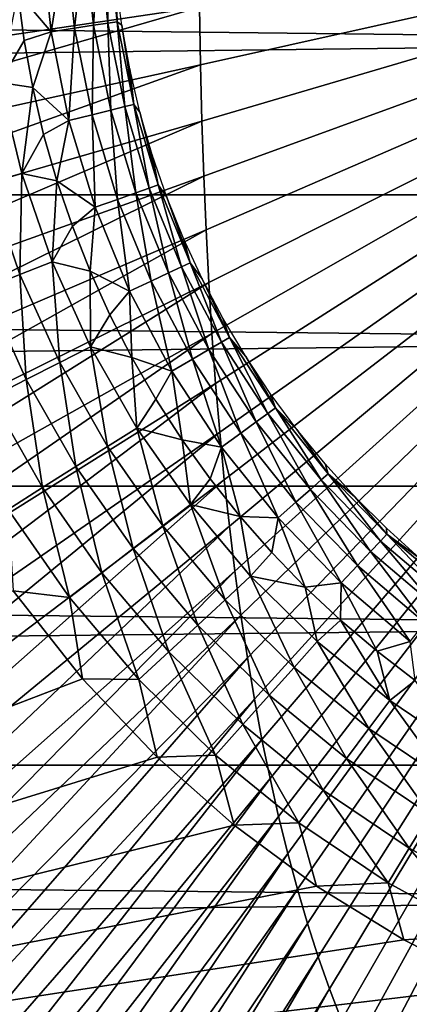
# Model space of a CAD drawing. Header units: millimetres. Extents: x -300 to 300, y -500 to 500.
# Tile 446 of 656: x -12 to -7, y -14 to -2. Entities that reach past the tile are written whole.
import ezdxf

# ---------------------------------------------------------------- set-up
doc = ezdxf.new("R2010")
doc.units = ezdxf.units.MM
doc.header["$LTSCALE"] = 81.481481
for name, color, linetype in [('20', 7, 'CONTINUOUS'), ('34', 7, 'CONTINUOUS'), ('37', 7, 'CONTINUOUS'), ('38', 7, 'CONTINUOUS'), ('5', 7, 'CONTINUOUS'), ('6', 7, 'CONTINUOUS'), ('63', 7, 'CONTINUOUS')]:
    doc.layers.add(name, color=color, linetype=linetype)

msp = doc.modelspace()

# ---------------------------------------------------------------- linework, layer by layer
at = {"layer": '20', "color": 7, "linetype": 'CONTINUOUS'}
for points in [[(-9.775, -2.179, 76.988), (0, 0, 77.003), (-9.787, -1.469, 76.988), (-9.775, -2.179, 76.988)], [(-9.757, -2.874, 76.988), (0, 0, 77.003), (-9.775, -2.179, 76.988), (-9.757, -2.874, 76.988)], [(-9.734, -3.553, 76.988), (0, 0, 77.003), (-9.757, -2.874, 76.988), (-9.734, -3.553, 76.988)], [(-9.705, -4.216, 76.989), (0, 0, 77.003), (-9.734, -3.553, 76.988), (-9.705, -4.216, 76.989)], [(-9.671, -4.864, 76.989), (0, 0, 77.003), (-9.705, -4.216, 76.989), (-9.671, -4.864, 76.989)], [(-9.632, -5.496, 76.989), (0, 0, 77.003), (-9.671, -4.864, 76.989), (-9.632, -5.496, 76.989)], [(-9.587, -6.113, 76.99), (0, 0, 77.003), (-9.632, -5.496, 76.989), (-9.587, -6.113, 76.99)], [(-9.536, -6.715, 76.99), (0, 0, 77.003), (-9.587, -6.113, 76.99), (-9.536, -6.715, 76.99)], [(-9.48, -7.301, 76.991), (0, 0, 77.003), (-9.536, -6.715, 76.99), (-9.48, -7.301, 76.991)], [(-9.417, -7.873, 76.991), (0, 0, 77.003), (-9.48, -7.301, 76.991), (-9.417, -7.873, 76.991)], [(-9.349, -8.43, 76.992), (0, 0, 77.003), (-9.417, -7.873, 76.991), (-9.349, -8.43, 76.992)], [(-9.275, -8.971, 76.992), (0, 0, 77.003), (-9.349, -8.43, 76.992), (-9.275, -8.971, 76.992)], [(-9.194, -9.498, 76.993), (0, 0, 77.003), (-9.275, -8.971, 76.992), (-9.194, -9.498, 76.993)], [(-9.108, -10.01, 76.994), (0, 0, 77.003), (-9.194, -9.498, 76.993), (-9.108, -10.01, 76.994)], [(-9.015, -10.507, 76.994), (0, 0, 77.003), (-9.108, -10.01, 76.994), (-9.015, -10.507, 76.994)], [(-8.915, -10.99, 76.995), (0, 0, 77.003), (-9.015, -10.507, 76.994), (-8.915, -10.99, 76.995)], [(-8.81, -11.459, 76.996), (0, 0, 77.003), (-8.915, -10.99, 76.995), (-8.81, -11.459, 76.996)], [(-8.697, -11.913, 76.996), (0, 0, 77.003), (-8.81, -11.459, 76.996), (-8.697, -11.913, 76.996)], [(-8.578, -12.352, 76.997), (0, 0, 77.003), (-8.697, -11.913, 76.996), (-8.578, -12.352, 76.997)], [(-8.453, -12.778, 76.998), (0, 0, 77.003), (-8.578, -12.352, 76.997), (-8.453, -12.778, 76.998)], [(-8.32, -13.189, 76.999), (0, 0, 77.003), (-8.453, -12.778, 76.998), (-8.32, -13.189, 76.999)], [(-8.181, -13.586, 76.999), (0, 0, 77.003), (-8.32, -13.189, 76.999), (-8.181, -13.586, 76.999)], [(-8.035, -13.97, 77), (0, 0, 77.003), (-8.181, -13.586, 76.999), (-8.035, -13.97, 77)], [(-7.882, -14.339, 77.001), (0, 0, 77.003), (-8.035, -13.97, 77), (-7.882, -14.339, 77.001)], [(-7.721, -14.695, 77.002), (0, 0, 77.003), (-7.882, -14.339, 77.001), (-7.721, -14.695, 77.002)], [(-7.554, -15.037, 77.003), (0, 0, 77.003), (-7.721, -14.695, 77.002), (-7.554, -15.037, 77.003)], [(-7.379, -15.366, 77.003), (0, 0, 77.003), (-7.554, -15.037, 77.003), (-7.379, -15.366, 77.003)], [(-7.197, -15.681, 77.004), (0, 0, 77.003), (-7.379, -15.366, 77.003), (-7.197, -15.681, 77.004)], [(-20.068, -2.987, 76.936), (-9.795, -0.742, 76.988), (-20.083, -1.51, 76.936), (-20.068, -2.987, 76.936)], [(-9.787, -1.469, 76.988), (-9.795, -0.742, 76.988), (-20.068, -2.987, 76.936), (-9.787, -1.469, 76.988)], [(-20.042, -4.432, 76.936), (-9.787, -1.469, 76.988), (-20.068, -2.987, 76.936), (-20.042, -4.432, 76.936)], [(-9.775, -2.179, 76.988), (-9.787, -1.469, 76.988), (-20.042, -4.432, 76.936), (-9.775, -2.179, 76.988)], [(-20.005, -5.845, 76.937), (-9.775, -2.179, 76.988), (-20.042, -4.432, 76.936), (-20.005, -5.845, 76.937)], [(-9.757, -2.874, 76.988), (-9.775, -2.179, 76.988), (-20.005, -5.845, 76.937), (-9.757, -2.874, 76.988)], [(-19.958, -7.226, 76.938), (-9.757, -2.874, 76.988), (-20.005, -5.845, 76.937), (-19.958, -7.226, 76.938)], [(-9.734, -3.553, 76.988), (-9.757, -2.874, 76.988), (-19.958, -7.226, 76.938), (-9.734, -3.553, 76.988)], [(-19.899, -8.575, 76.939), (-9.734, -3.553, 76.988), (-19.958, -7.226, 76.938), (-19.899, -8.575, 76.939)], [(-9.705, -4.216, 76.989), (-9.734, -3.553, 76.988), (-19.899, -8.575, 76.939), (-9.705, -4.216, 76.989)], [(-19.829, -9.892, 76.941), (-9.705, -4.216, 76.989), (-19.899, -8.575, 76.939), (-19.829, -9.892, 76.941)], [(-9.671, -4.864, 76.989), (-9.705, -4.216, 76.989), (-19.829, -9.892, 76.941), (-9.671, -4.864, 76.989)], [(-19.748, -11.178, 76.942), (-9.671, -4.864, 76.989), (-19.829, -9.892, 76.941), (-19.748, -11.178, 76.942)], [(-9.632, -5.496, 76.989), (-9.671, -4.864, 76.989), (-19.748, -11.178, 76.942), (-9.632, -5.496, 76.989)], [(-19.655, -12.432, 76.944), (-9.632, -5.496, 76.989), (-19.748, -11.178, 76.942), (-19.655, -12.432, 76.944)], [(-9.587, -6.113, 76.99), (-9.632, -5.496, 76.989), (-19.655, -12.432, 76.944), (-9.587, -6.113, 76.99)], [(-19.551, -13.656, 76.946), (-9.587, -6.113, 76.99), (-19.655, -12.432, 76.944), (-19.551, -13.656, 76.946)], [(-9.536, -6.715, 76.99), (-9.587, -6.113, 76.99), (-19.551, -13.656, 76.946), (-9.536, -6.715, 76.99)], [(-19.435, -14.848, 76.948), (-9.536, -6.715, 76.99), (-19.551, -13.656, 76.946), (-19.435, -14.848, 76.948)], [(-9.48, -7.301, 76.991), (-9.536, -6.715, 76.99), (-19.435, -14.848, 76.948), (-9.48, -7.301, 76.991)], [(-19.307, -16.01, 76.95), (-9.48, -7.301, 76.991), (-19.435, -14.848, 76.948), (-19.307, -16.01, 76.95)], [(-9.417, -7.873, 76.991), (-9.48, -7.301, 76.991), (-19.307, -16.01, 76.95), (-9.417, -7.873, 76.991)], [(-19.166, -17.141, 76.952), (-9.417, -7.873, 76.991), (-19.307, -16.01, 76.95), (-19.166, -17.141, 76.952)], [(-9.349, -8.43, 76.992), (-9.417, -7.873, 76.991), (-19.166, -17.141, 76.952), (-9.349, -8.43, 76.992)], [(-19.013, -18.242, 76.954), (-9.349, -8.43, 76.992), (-19.166, -17.141, 76.952), (-19.013, -18.242, 76.954)], [(-9.275, -8.971, 76.992), (-9.349, -8.43, 76.992), (-19.013, -18.242, 76.954), (-9.275, -8.971, 76.992)], [(-18.848, -19.313, 76.957), (-9.275, -8.971, 76.992), (-19.013, -18.242, 76.954), (-18.848, -19.313, 76.957)], [(-9.194, -9.498, 76.993), (-9.275, -8.971, 76.992), (-18.848, -19.313, 76.957), (-9.194, -9.498, 76.993)], [(-18.67, -20.354, 76.959), (-9.194, -9.498, 76.993), (-18.848, -19.313, 76.957), (-18.67, -20.354, 76.959)], [(-9.108, -10.01, 76.994), (-9.194, -9.498, 76.993), (-18.67, -20.354, 76.959), (-9.108, -10.01, 76.994)], [(-18.479, -21.365, 76.962), (-9.108, -10.01, 76.994), (-18.67, -20.354, 76.959), (-18.479, -21.365, 76.962)], [(-9.015, -10.507, 76.994), (-9.108, -10.01, 76.994), (-18.479, -21.365, 76.962), (-9.015, -10.507, 76.994)], [(-18.274, -22.346, 76.965), (-9.015, -10.507, 76.994), (-18.479, -21.365, 76.962), (-18.274, -22.346, 76.965)], [(-8.915, -10.99, 76.995), (-9.015, -10.507, 76.994), (-18.274, -22.346, 76.965), (-8.915, -10.99, 76.995)], [(-18.057, -23.298, 76.968), (-8.915, -10.99, 76.995), (-18.274, -22.346, 76.965), (-18.057, -23.298, 76.968)], [(-8.81, -11.459, 76.996), (-8.915, -10.99, 76.995), (-18.057, -23.298, 76.968), (-8.81, -11.459, 76.996)], [(-17.826, -24.22, 76.971), (-8.81, -11.459, 76.996), (-18.057, -23.298, 76.968), (-17.826, -24.22, 76.971)], [(-8.697, -11.913, 76.996), (-8.81, -11.459, 76.996), (-17.826, -24.22, 76.971), (-8.697, -11.913, 76.996)], [(-17.582, -25.113, 76.974), (-8.697, -11.913, 76.996), (-17.826, -24.22, 76.971), (-17.582, -25.113, 76.974)], [(-8.578, -12.352, 76.997), (-8.697, -11.913, 76.996), (-17.582, -25.113, 76.974), (-8.578, -12.352, 76.997)], [(-17.324, -25.978, 76.977), (-8.578, -12.352, 76.997), (-17.582, -25.113, 76.974), (-17.324, -25.978, 76.977)], [(-8.453, -12.778, 76.998), (-8.578, -12.352, 76.997), (-17.324, -25.978, 76.977), (-8.453, -12.778, 76.998)], [(-17.052, -26.814, 76.98), (-8.453, -12.778, 76.998), (-17.324, -25.978, 76.977), (-17.052, -26.814, 76.98)], [(-8.32, -13.189, 76.999), (-8.453, -12.778, 76.998), (-17.052, -26.814, 76.98), (-8.32, -13.189, 76.999)], [(-16.766, -27.621, 76.983), (-8.32, -13.189, 76.999), (-17.052, -26.814, 76.98), (-16.766, -27.621, 76.983)], [(-8.181, -13.586, 76.999), (-8.32, -13.189, 76.999), (-16.766, -27.621, 76.983), (-8.181, -13.586, 76.999)], [(-16.466, -28.399, 76.986), (-8.181, -13.586, 76.999), (-16.766, -27.621, 76.983), (-16.466, -28.399, 76.986)], [(-8.035, -13.97, 77), (-8.181, -13.586, 76.999), (-16.466, -28.399, 76.986), (-8.035, -13.97, 77)]]:
    msp.add_3dface(points, dxfattribs=at)
at = {"layer": '34', "color": 7, "linetype": 'CONTINUOUS'}
for points in [[(54.5, 0, 501.493), (54.5, -108.5, 501.493), (-54.5, 0, 501.493), (54.5, 0, 501.493)], [(-54.5, 0, 501.493), (54.5, -108.5, 501.493), (-54.5, -108.5, 501.493), (-54.5, 0, 501.493)]]:
    msp.add_3dface(points, dxfattribs=at)
at = {"layer": '37', "color": 7, "linetype": 'CONTINUOUS'}
for points in [[(-12.028, -1.288, 544.87), (-12.253, -2.398, 545.2), (-11.95, -1.877, 544.87), (-12.028, -1.288, 544.87)], [(-11.95, -1.877, 544.87), (-12.253, -2.398, 545.2), (-11.844, -2.461, 544.87), (-11.95, -1.877, 544.87)], [(-12.253, -2.398, 545.2), (-12.391, -3.64, 545.479), (-11.979, -3.519, 545.2), (-12.253, -2.398, 545.2)], [(-12.253, -2.398, 545.2), (-11.979, -3.519, 545.2), (-11.844, -2.461, 544.87), (-12.253, -2.398, 545.2)], [(-11.844, -2.461, 544.87), (-11.979, -3.519, 545.2), (-11.709, -3.039, 544.87), (-11.844, -2.461, 544.87)], [(-11.709, -3.039, 544.87), (-11.979, -3.519, 545.2), (-11.546, -3.61, 544.87), (-11.709, -3.039, 544.87)], [(-12.391, -3.64, 545.479), (-12.002, -4.768, 545.479), (-11.979, -3.519, 545.2), (-12.391, -3.64, 545.479)], [(-11.979, -3.519, 545.2), (-12.002, -4.768, 545.479), (-11.603, -4.609, 545.2), (-11.979, -3.519, 545.2)], [(-11.979, -3.519, 545.2), (-11.603, -4.609, 545.2), (-11.546, -3.61, 544.87), (-11.979, -3.519, 545.2)], [(-12.391, -3.64, 545.479), (-12.431, -4.938, 545.701), (-12.002, -4.768, 545.479), (-12.391, -3.64, 545.479)], [(-11.546, -3.61, 544.87), (-11.603, -4.609, 545.2), (-11.355, -4.172, 544.87), (-11.546, -3.61, 544.87)], [(-11.355, -4.172, 544.87), (-11.603, -4.609, 545.2), (-11.136, -4.724, 544.87), (-11.355, -4.172, 544.87)], [(-12.002, -4.768, 545.479), (-11.511, -5.855, 545.479), (-11.603, -4.609, 545.2), (-12.002, -4.768, 545.479)], [(-11.603, -4.609, 545.2), (-11.511, -5.855, 545.479), (-11.129, -5.66, 545.2), (-11.603, -4.609, 545.2)], [(-11.603, -4.609, 545.2), (-11.129, -5.66, 545.2), (-11.136, -4.724, 544.87), (-11.603, -4.609, 545.2)], [(-11.136, -4.724, 544.87), (-11.129, -5.66, 545.2), (-10.891, -5.265, 544.87), (-11.136, -4.724, 544.87)], [(-12.431, -4.938, 545.701), (-11.923, -6.064, 545.701), (-12.002, -4.768, 545.479), (-12.431, -4.938, 545.701)], [(-12.002, -4.768, 545.479), (-11.923, -6.064, 545.701), (-11.511, -5.855, 545.479), (-12.002, -4.768, 545.479)], [(-12.431, -4.938, 545.701), (-12.356, -6.284, 545.862), (-11.923, -6.064, 545.701), (-12.431, -4.938, 545.701)], [(-10.891, -5.265, 544.87), (-11.129, -5.66, 545.2), (-10.62, -5.793, 544.87), (-10.891, -5.265, 544.87)], [(-11.511, -5.855, 545.479), (-10.922, -6.892, 545.479), (-11.129, -5.66, 545.2), (-11.511, -5.855, 545.479)], [(-11.129, -5.66, 545.2), (-10.922, -6.892, 545.479), (-10.559, -6.663, 545.2), (-11.129, -5.66, 545.2)], [(-11.129, -5.66, 545.2), (-10.559, -6.663, 545.2), (-10.62, -5.793, 544.87), (-11.129, -5.66, 545.2)], [(-10.62, -5.793, 544.87), (-10.559, -6.663, 545.2), (-10.323, -6.307, 544.87), (-10.62, -5.793, 544.87)], [(-11.923, -6.064, 545.701), (-11.312, -7.138, 545.701), (-11.511, -5.855, 545.479), (-11.923, -6.064, 545.701)], [(-11.511, -5.855, 545.479), (-11.312, -7.138, 545.701), (-10.922, -6.892, 545.479), (-11.511, -5.855, 545.479)], [(-12.356, -6.284, 545.862), (-11.723, -7.397, 545.862), (-11.923, -6.064, 545.701), (-12.356, -6.284, 545.862)], [(-11.923, -6.064, 545.701), (-11.723, -7.397, 545.862), (-11.312, -7.138, 545.701), (-11.923, -6.064, 545.701)], [(-12.356, -6.284, 545.862), (-12.149, -7.666, 545.96), (-11.723, -7.397, 545.862), (-12.356, -6.284, 545.862)], [(-10.323, -6.307, 544.87), (-10.559, -6.663, 545.2), (-10.001, -6.806, 544.87), (-10.323, -6.307, 544.87)], [(-10.922, -6.892, 545.479), (-10.239, -7.87, 545.479), (-10.559, -6.663, 545.2), (-10.922, -6.892, 545.479)], [(-10.559, -6.663, 545.2), (-10.239, -7.87, 545.479), (-9.899, -7.608, 545.2), (-10.559, -6.663, 545.2)], [(-10.559, -6.663, 545.2), (-9.899, -7.608, 545.2), (-10.001, -6.806, 544.87), (-10.559, -6.663, 545.2)], [(-11.312, -7.138, 545.701), (-10.605, -8.151, 545.701), (-10.922, -6.892, 545.479), (-11.312, -7.138, 545.701)], [(-10.922, -6.892, 545.479), (-10.605, -8.151, 545.701), (-10.239, -7.87, 545.479), (-10.922, -6.892, 545.479)], [(-10.001, -6.806, 544.87), (-9.899, -7.608, 545.2), (-9.655, -7.288, 544.87), (-10.001, -6.806, 544.87)], [(-11.723, -7.397, 545.862), (-10.991, -8.448, 545.862), (-11.312, -7.138, 545.701), (-11.723, -7.397, 545.862)], [(-11.312, -7.138, 545.701), (-10.991, -8.448, 545.862), (-10.605, -8.151, 545.701), (-11.312, -7.138, 545.701)], [(-9.655, -7.288, 544.87), (-9.899, -7.608, 545.2), (-9.285, -7.753, 544.87), (-9.655, -7.288, 544.87)], [(-12.149, -7.666, 545.96), (-11.389, -8.754, 545.96), (-11.723, -7.397, 545.862), (-12.149, -7.666, 545.96)], [(-11.723, -7.397, 545.862), (-11.389, -8.754, 545.96), (-10.991, -8.448, 545.862), (-11.723, -7.397, 545.862)], [(-10.239, -7.87, 545.479), (-9.47, -8.781, 545.479), (-9.899, -7.608, 545.2), (-10.239, -7.87, 545.479)], [(-9.899, -7.608, 545.2), (-9.47, -8.781, 545.479), (-9.155, -8.489, 545.2), (-9.899, -7.608, 545.2)], [(-9.899, -7.608, 545.2), (-9.155, -8.489, 545.2), (-9.285, -7.753, 544.87), (-9.899, -7.608, 545.2)], [(-12.149, -7.666, 545.96), (-12.086, -8.672, 545.993), (-11.389, -8.754, 545.96), (-12.149, -7.666, 545.96)], [(-9.285, -7.753, 544.87), (-9.155, -8.489, 545.2), (-8.894, -8.2, 544.87), (-9.285, -7.753, 544.87)], [(-10.605, -8.151, 545.701), (-9.808, -9.095, 545.701), (-10.239, -7.87, 545.479), (-10.605, -8.151, 545.701)], [(-10.239, -7.87, 545.479), (-9.808, -9.095, 545.701), (-9.47, -8.781, 545.479), (-10.239, -7.87, 545.479)], [(-10.991, -8.448, 545.862), (-10.164, -9.426, 545.862), (-10.605, -8.151, 545.701), (-10.991, -8.448, 545.862)], [(-10.605, -8.151, 545.701), (-10.164, -9.426, 545.862), (-9.808, -9.095, 545.701), (-10.605, -8.151, 545.701)], [(-8.894, -8.2, 544.87), (-9.155, -8.489, 545.2), (-8.481, -8.626, 544.87), (-8.894, -8.2, 544.87)], [(-11.389, -8.754, 545.96), (-10.533, -9.768, 545.96), (-10.991, -8.448, 545.862), (-11.389, -8.754, 545.96)], [(-10.991, -8.448, 545.862), (-10.533, -9.768, 545.96), (-10.164, -9.426, 545.862), (-10.991, -8.448, 545.862)], [(-9.47, -8.781, 545.479), (-8.619, -9.618, 545.479), (-9.155, -8.489, 545.2), (-9.47, -8.781, 545.479)], [(-9.155, -8.489, 545.2), (-8.619, -9.618, 545.479), (-8.332, -9.298, 545.2), (-9.155, -8.489, 545.2)], [(-9.155, -8.489, 545.2), (-8.332, -9.298, 545.2), (-8.481, -8.626, 544.87), (-9.155, -8.489, 545.2)], [(-8.481, -8.626, 544.87), (-8.332, -9.298, 545.2), (-8.047, -9.032, 544.87), (-8.481, -8.626, 544.87)], [(-12.086, -8.672, 545.993), (-11.228, -9.758, 545.993), (-11.389, -8.754, 545.96), (-12.086, -8.672, 545.993)], [(-11.389, -8.754, 545.96), (-11.228, -9.758, 545.993), (-10.533, -9.768, 545.96), (-11.389, -8.754, 545.96)], [(-9.808, -9.095, 545.701), (-8.927, -9.961, 545.701), (-9.47, -8.781, 545.479), (-9.808, -9.095, 545.701)], [(-9.47, -8.781, 545.479), (-8.927, -9.961, 545.701), (-8.619, -9.618, 545.479), (-9.47, -8.781, 545.479)], [(-10.164, -9.426, 545.862), (-9.251, -10.323, 545.862), (-9.808, -9.095, 545.701), (-10.164, -9.426, 545.862)], [(-9.808, -9.095, 545.701), (-9.251, -10.323, 545.862), (-8.927, -9.961, 545.701), (-9.808, -9.095, 545.701)], [(-8.332, -9.298, 545.2), (-7.439, -10.027, 545.2), (-8.047, -9.032, 544.87), (-8.332, -9.298, 545.2)], [(-8.047, -9.032, 544.87), (-7.439, -10.027, 545.2), (-7.594, -9.416, 544.87), (-8.047, -9.032, 544.87)], [(-8.619, -9.618, 545.479), (-7.695, -10.372, 545.479), (-8.332, -9.298, 545.2), (-8.619, -9.618, 545.479)], [(-8.332, -9.298, 545.2), (-7.695, -10.372, 545.479), (-7.439, -10.027, 545.2), (-8.332, -9.298, 545.2)], [(-10.533, -9.768, 545.96), (-9.587, -10.698, 545.96), (-10.164, -9.426, 545.862), (-10.533, -9.768, 545.96)], [(-10.164, -9.426, 545.862), (-9.587, -10.698, 545.96), (-9.251, -10.323, 545.862), (-10.164, -9.426, 545.862)], [(-7.594, -9.416, 544.87), (-7.439, -10.027, 545.2), (-7.123, -9.777, 544.87), (-7.594, -9.416, 544.87)], [(-8.927, -9.961, 545.701), (-7.97, -10.743, 545.701), (-8.619, -9.618, 545.479), (-8.927, -9.961, 545.701)], [(-8.619, -9.618, 545.479), (-7.97, -10.743, 545.701), (-7.695, -10.372, 545.479), (-8.619, -9.618, 545.479)], [(-11.228, -9.758, 545.993), (-10.307, -10.726, 545.993), (-10.533, -9.768, 545.96), (-11.228, -9.758, 545.993)], [(-10.533, -9.768, 545.96), (-10.307, -10.726, 545.993), (-9.587, -10.698, 545.96), (-10.533, -9.768, 545.96)], [(-7.439, -10.027, 545.2), (-6.482, -10.671, 545.2), (-7.123, -9.777, 544.87), (-7.439, -10.027, 545.2)], [(-9.251, -10.323, 545.862), (-8.259, -11.133, 545.862), (-8.927, -9.961, 545.701), (-9.251, -10.323, 545.862)], [(-8.927, -9.961, 545.701), (-8.259, -11.133, 545.862), (-7.97, -10.743, 545.701), (-8.927, -9.961, 545.701)], [(-7.695, -10.372, 545.479), (-6.705, -11.038, 545.479), (-7.439, -10.027, 545.2), (-7.695, -10.372, 545.479)], [(-7.439, -10.027, 545.2), (-6.705, -11.038, 545.479), (-6.482, -10.671, 545.2), (-7.439, -10.027, 545.2)], [(-9.587, -10.698, 545.96), (-8.559, -11.537, 545.96), (-9.251, -10.323, 545.862), (-9.587, -10.698, 545.96)], [(-9.251, -10.323, 545.862), (-8.559, -11.537, 545.96), (-8.259, -11.133, 545.862), (-9.251, -10.323, 545.862)], [(-7.97, -10.743, 545.701), (-6.945, -11.432, 545.701), (-7.695, -10.372, 545.479), (-7.97, -10.743, 545.701)], [(-7.695, -10.372, 545.479), (-6.945, -11.432, 545.701), (-6.705, -11.038, 545.479), (-7.695, -10.372, 545.479)], [(-10.307, -10.726, 545.993), (-9.358, -11.563, 545.993), (-9.587, -10.698, 545.96), (-10.307, -10.726, 545.993)], [(-9.587, -10.698, 545.96), (-9.358, -11.563, 545.993), (-8.559, -11.537, 545.96), (-9.587, -10.698, 545.96)], [(-8.259, -11.133, 545.862), (-7.197, -11.848, 545.862), (-7.97, -10.743, 545.701), (-8.259, -11.133, 545.862)], [(-7.97, -10.743, 545.701), (-7.197, -11.848, 545.862), (-6.945, -11.432, 545.701), (-7.97, -10.743, 545.701)], [(-8.559, -11.537, 545.96), (-7.458, -12.277, 545.96), (-8.259, -11.133, 545.862), (-8.559, -11.537, 545.96)], [(-8.259, -11.133, 545.862), (-7.458, -12.277, 545.96), (-7.197, -11.848, 545.862), (-8.259, -11.133, 545.862)], [(-9.358, -11.563, 545.993), (-8.342, -12.316, 545.993), (-8.559, -11.537, 545.96), (-9.358, -11.563, 545.993)], [(-8.559, -11.537, 545.96), (-8.342, -12.316, 545.993), (-7.458, -12.277, 545.96), (-8.559, -11.537, 545.96)], [(-7.197, -11.848, 545.862), (-6.073, -12.461, 545.862), (-6.945, -11.432, 545.701), (-7.197, -11.848, 545.862)], [(-7.458, -12.277, 545.96), (-6.293, -12.913, 545.96), (-7.197, -11.848, 545.862), (-7.458, -12.277, 545.96)], [(-7.197, -11.848, 545.862), (-6.293, -12.913, 545.96), (-6.073, -12.461, 545.862), (-7.197, -11.848, 545.862)], [(-8.342, -12.316, 545.993), (-7.266, -12.98, 545.993), (-7.458, -12.277, 545.96), (-8.342, -12.316, 545.993)], [(-7.458, -12.277, 545.96), (-7.266, -12.98, 545.993), (-6.293, -12.913, 545.96), (-7.458, -12.277, 545.96)], [(-7.266, -12.98, 545.993), (-6.137, -13.551, 545.993), (-6.293, -12.913, 545.96), (-7.266, -12.98, 545.993)]]:
    msp.add_3dface(points, dxfattribs=at)
at = {"layer": '38', "color": 7, "linetype": 'CONTINUOUS'}
for points in [[(-11.734, -0.659, 544.492), (-12.028, -1.288, 544.87), (-11.618, -1.771, 544.492), (-11.734, -0.659, 544.492)], [(-11.734, -0.659, 544.492), (-11.618, -1.771, 544.492), (-11.441, -0.643, 544.072), (-11.734, -0.659, 544.492)], [(-11.441, -0.643, 544.072), (-11.618, -1.771, 544.492), (-11.328, -1.727, 544.072), (-11.441, -0.643, 544.072)], [(-11.441, -0.643, 544.072), (-11.328, -1.727, 544.072), (-11.203, -0.629, 543.619), (-11.441, -0.643, 544.072)], [(-11.203, -0.629, 543.619), (-11.328, -1.727, 544.072), (-11.093, -1.691, 543.619), (-11.203, -0.629, 543.619)], [(-11.203, -0.629, 543.619), (-11.093, -1.691, 543.619), (-11.026, -0.619, 543.139), (-11.203, -0.629, 543.619)], [(-11.026, -0.619, 543.139), (-11.093, -1.691, 543.619), (-10.917, -1.665, 543.139), (-11.026, -0.619, 543.139)], [(-10.911, -0.613, 542.64), (-11.026, -0.619, 543.139), (-10.917, -1.665, 543.139), (-10.911, -0.613, 542.64)], [(-10.803, -1.647, 542.64), (-10.911, -0.613, 542.64), (-10.917, -1.665, 543.139), (-10.803, -1.647, 542.64)], [(-10.911, -0.613, 542.64), (-10.803, -1.647, 542.64), (-10.818, -1.144, 542.132), (-10.911, -0.613, 542.64)], [(-10.818, -1.144, 542.132), (-10.803, -1.647, 542.64), (-10.746, -1.689, 542.132), (-10.818, -1.144, 542.132)], [(-12.028, -1.288, 544.87), (-11.95, -1.877, 544.87), (-11.618, -1.771, 544.492), (-12.028, -1.288, 544.87)], [(-11.328, -1.727, 544.072), (-11.112, -2.796, 544.072), (-11.093, -1.691, 543.619), (-11.328, -1.727, 544.072)], [(-11.093, -1.691, 543.619), (-11.112, -2.796, 544.072), (-10.882, -2.738, 543.619), (-11.093, -1.691, 543.619)], [(-11.093, -1.691, 543.619), (-10.882, -2.738, 543.619), (-10.917, -1.665, 543.139), (-11.093, -1.691, 543.619)], [(-10.803, -1.647, 542.64), (-10.917, -1.665, 543.139), (-10.709, -2.695, 543.139), (-10.803, -1.647, 542.64)], [(-10.917, -1.665, 543.139), (-10.882, -2.738, 543.619), (-10.709, -2.695, 543.139), (-10.917, -1.665, 543.139)], [(-10.803, -1.647, 542.64), (-10.598, -2.667, 542.64), (-10.746, -1.689, 542.132), (-10.803, -1.647, 542.64)], [(-10.598, -2.667, 542.64), (-10.803, -1.647, 542.64), (-10.709, -2.695, 543.139), (-10.598, -2.667, 542.64)], [(-10.746, -1.689, 542.132), (-10.598, -2.667, 542.64), (-10.647, -2.229, 542.132), (-10.746, -1.689, 542.132)], [(-11.95, -1.877, 544.87), (-11.844, -2.461, 544.87), (-11.618, -1.771, 544.492), (-11.95, -1.877, 544.87)], [(-11.618, -1.771, 544.492), (-11.844, -2.461, 544.87), (-11.397, -2.868, 544.492), (-11.618, -1.771, 544.492)], [(-11.618, -1.771, 544.492), (-11.397, -2.868, 544.492), (-11.328, -1.727, 544.072), (-11.618, -1.771, 544.492)], [(-11.328, -1.727, 544.072), (-11.397, -2.868, 544.492), (-11.112, -2.796, 544.072), (-11.328, -1.727, 544.072)], [(-10.647, -2.229, 542.132), (-10.598, -2.667, 542.64), (-10.521, -2.764, 542.132), (-10.647, -2.229, 542.132)], [(-11.844, -2.461, 544.87), (-11.709, -3.039, 544.87), (-11.397, -2.868, 544.492), (-11.844, -2.461, 544.87)], [(-10.598, -2.667, 542.64), (-10.709, -2.695, 543.139), (-10.405, -3.7, 543.139), (-10.598, -2.667, 542.64)], [(-10.598, -2.667, 542.64), (-10.296, -3.662, 542.64), (-10.521, -2.764, 542.132), (-10.598, -2.667, 542.64)], [(-10.296, -3.662, 542.64), (-10.598, -2.667, 542.64), (-10.405, -3.7, 543.139), (-10.296, -3.662, 542.64)], [(-11.112, -2.796, 544.072), (-10.796, -3.84, 544.072), (-10.882, -2.738, 543.619), (-11.112, -2.796, 544.072)], [(-10.882, -2.738, 543.619), (-10.572, -3.76, 543.619), (-10.709, -2.695, 543.139), (-10.882, -2.738, 543.619)], [(-10.882, -2.738, 543.619), (-10.796, -3.84, 544.072), (-10.572, -3.76, 543.619), (-10.882, -2.738, 543.619)], [(-10.709, -2.695, 543.139), (-10.572, -3.76, 543.619), (-10.405, -3.7, 543.139), (-10.709, -2.695, 543.139)], [(-10.521, -2.764, 542.132), (-10.296, -3.662, 542.64), (-10.368, -3.292, 542.132), (-10.521, -2.764, 542.132)], [(-11.709, -3.039, 544.87), (-11.546, -3.61, 544.87), (-11.397, -2.868, 544.492), (-11.709, -3.039, 544.87)], [(-11.397, -2.868, 544.492), (-11.546, -3.61, 544.87), (-11.073, -3.938, 544.492), (-11.397, -2.868, 544.492)], [(-11.397, -2.868, 544.492), (-11.073, -3.938, 544.492), (-11.112, -2.796, 544.072), (-11.397, -2.868, 544.492)], [(-11.112, -2.796, 544.072), (-11.073, -3.938, 544.492), (-10.796, -3.84, 544.072), (-11.112, -2.796, 544.072)], [(-10.368, -3.292, 542.132), (-10.296, -3.662, 542.64), (-10.188, -3.812, 542.132), (-10.368, -3.292, 542.132)], [(-11.546, -3.61, 544.87), (-11.355, -4.172, 544.87), (-11.073, -3.938, 544.492), (-11.546, -3.61, 544.87)], [(-10.796, -3.84, 544.072), (-10.382, -4.849, 544.072), (-10.572, -3.76, 543.619), (-10.796, -3.84, 544.072)], [(-10.572, -3.76, 543.619), (-10.167, -4.748, 543.619), (-10.405, -3.7, 543.139), (-10.572, -3.76, 543.619)], [(-10.572, -3.76, 543.619), (-10.382, -4.849, 544.072), (-10.167, -4.748, 543.619), (-10.572, -3.76, 543.619)], [(-10.296, -3.662, 542.64), (-10.405, -3.7, 543.139), (-10.006, -4.673, 543.139), (-10.296, -3.662, 542.64)], [(-10.405, -3.7, 543.139), (-10.167, -4.748, 543.619), (-10.006, -4.673, 543.139), (-10.405, -3.7, 543.139)], [(-10.296, -3.662, 542.64), (-9.902, -4.624, 542.64), (-10.188, -3.812, 542.132), (-10.296, -3.662, 542.64)], [(-9.902, -4.624, 542.64), (-10.296, -3.662, 542.64), (-10.006, -4.673, 543.139), (-9.902, -4.624, 542.64)], [(-11.073, -3.938, 544.492), (-10.648, -4.973, 544.492), (-10.796, -3.84, 544.072), (-11.073, -3.938, 544.492)], [(-10.796, -3.84, 544.072), (-10.648, -4.973, 544.492), (-10.382, -4.849, 544.072), (-10.796, -3.84, 544.072)], [(-10.188, -3.812, 542.132), (-9.902, -4.624, 542.64), (-9.983, -4.321, 542.132), (-10.188, -3.812, 542.132)], [(-11.355, -4.172, 544.87), (-11.136, -4.724, 544.87), (-11.073, -3.938, 544.492), (-11.355, -4.172, 544.87)], [(-11.073, -3.938, 544.492), (-11.136, -4.724, 544.87), (-10.648, -4.973, 544.492), (-11.073, -3.938, 544.492)], [(-9.983, -4.321, 542.132), (-9.902, -4.624, 542.64), (-9.752, -4.82, 542.132), (-9.983, -4.321, 542.132)], [(-11.136, -4.724, 544.87), (-10.891, -5.265, 544.87), (-10.648, -4.973, 544.492), (-11.136, -4.724, 544.87)], [(-10.167, -4.748, 543.619), (-9.669, -5.693, 543.619), (-10.006, -4.673, 543.139), (-10.167, -4.748, 543.619)], [(-9.902, -4.624, 542.64), (-10.006, -4.673, 543.139), (-9.516, -5.603, 543.139), (-9.902, -4.624, 542.64)], [(-10.006, -4.673, 543.139), (-9.669, -5.693, 543.619), (-9.516, -5.603, 543.139), (-10.006, -4.673, 543.139)], [(-9.902, -4.624, 542.64), (-9.417, -5.544, 542.64), (-9.752, -4.82, 542.132), (-9.902, -4.624, 542.64)], [(-9.417, -5.544, 542.64), (-9.902, -4.624, 542.64), (-9.516, -5.603, 543.139), (-9.417, -5.544, 542.64)], [(-10.648, -4.973, 544.492), (-10.127, -5.962, 544.492), (-10.382, -4.849, 544.072), (-10.648, -4.973, 544.492)], [(-10.382, -4.849, 544.072), (-9.874, -5.813, 544.072), (-10.167, -4.748, 543.619), (-10.382, -4.849, 544.072)], [(-10.382, -4.849, 544.072), (-10.127, -5.962, 544.492), (-9.874, -5.813, 544.072), (-10.382, -4.849, 544.072)], [(-10.167, -4.748, 543.619), (-9.874, -5.813, 544.072), (-9.669, -5.693, 543.619), (-10.167, -4.748, 543.619)], [(-9.752, -4.82, 542.132), (-9.417, -5.544, 542.64), (-9.496, -5.306, 542.132), (-9.752, -4.82, 542.132)], [(-10.891, -5.265, 544.87), (-10.62, -5.793, 544.87), (-10.648, -4.973, 544.492), (-10.891, -5.265, 544.87)], [(-10.648, -4.973, 544.492), (-10.62, -5.793, 544.87), (-10.127, -5.962, 544.492), (-10.648, -4.973, 544.492)], [(-9.496, -5.306, 542.132), (-9.417, -5.544, 542.64), (-9.216, -5.779, 542.132), (-9.496, -5.306, 542.132)], [(-9.417, -5.544, 542.64), (-9.516, -5.603, 543.139), (-8.941, -6.482, 543.139), (-9.417, -5.544, 542.64)], [(-9.417, -5.544, 542.64), (-8.848, -6.414, 542.64), (-9.216, -5.779, 542.132), (-9.417, -5.544, 542.64)], [(-8.848, -6.414, 542.64), (-9.417, -5.544, 542.64), (-8.941, -6.482, 543.139), (-8.848, -6.414, 542.64)], [(-9.874, -5.813, 544.072), (-9.277, -6.726, 544.072), (-9.669, -5.693, 543.619), (-9.874, -5.813, 544.072)], [(-9.669, -5.693, 543.619), (-9.085, -6.586, 543.619), (-9.516, -5.603, 543.139), (-9.669, -5.693, 543.619)], [(-9.669, -5.693, 543.619), (-9.277, -6.726, 544.072), (-9.085, -6.586, 543.619), (-9.669, -5.693, 543.619)], [(-9.516, -5.603, 543.139), (-9.085, -6.586, 543.619), (-8.941, -6.482, 543.139), (-9.516, -5.603, 543.139)], [(-10.62, -5.793, 544.87), (-10.323, -6.307, 544.87), (-10.127, -5.962, 544.492), (-10.62, -5.793, 544.87)], [(-10.127, -5.962, 544.492), (-9.515, -6.898, 544.492), (-9.874, -5.813, 544.072), (-10.127, -5.962, 544.492)], [(-9.874, -5.813, 544.072), (-9.515, -6.898, 544.492), (-9.277, -6.726, 544.072), (-9.874, -5.813, 544.072)], [(-9.216, -5.779, 542.132), (-8.848, -6.414, 542.64), (-8.912, -6.237, 542.132), (-9.216, -5.779, 542.132)], [(-10.323, -6.307, 544.87), (-10.001, -6.806, 544.87), (-10.127, -5.962, 544.492), (-10.323, -6.307, 544.87)], [(-10.127, -5.962, 544.492), (-10.001, -6.806, 544.87), (-9.515, -6.898, 544.492), (-10.127, -5.962, 544.492)], [(-8.912, -6.237, 542.132), (-8.848, -6.414, 542.64), (-8.586, -6.68, 542.132), (-8.912, -6.237, 542.132)], [(-8.848, -6.414, 542.64), (-8.941, -6.482, 543.139), (-8.284, -7.302, 543.139), (-8.848, -6.414, 542.64)], [(-8.848, -6.414, 542.64), (-8.198, -7.226, 542.64), (-8.586, -6.68, 542.132), (-8.848, -6.414, 542.64)], [(-8.198, -7.226, 542.64), (-8.848, -6.414, 542.64), (-8.284, -7.302, 543.139), (-8.198, -7.226, 542.64)], [(-9.085, -6.586, 543.619), (-8.417, -7.42, 543.619), (-8.941, -6.482, 543.139), (-9.085, -6.586, 543.619)], [(-8.941, -6.482, 543.139), (-8.417, -7.42, 543.619), (-8.284, -7.302, 543.139), (-8.941, -6.482, 543.139)], [(-9.277, -6.726, 544.072), (-8.596, -7.577, 544.072), (-9.085, -6.586, 543.619), (-9.277, -6.726, 544.072)], [(-9.085, -6.586, 543.619), (-8.596, -7.577, 544.072), (-8.417, -7.42, 543.619), (-9.085, -6.586, 543.619)], [(-8.586, -6.68, 542.132), (-8.198, -7.226, 542.64), (-8.237, -7.105, 542.132), (-8.586, -6.68, 542.132)], [(-9.515, -6.898, 544.492), (-8.816, -7.771, 544.492), (-9.277, -6.726, 544.072), (-9.515, -6.898, 544.492)], [(-9.277, -6.726, 544.072), (-8.816, -7.771, 544.492), (-8.596, -7.577, 544.072), (-9.277, -6.726, 544.072)], [(-10.001, -6.806, 544.87), (-9.655, -7.288, 544.87), (-9.515, -6.898, 544.492), (-10.001, -6.806, 544.87)], [(-9.655, -7.288, 544.87), (-9.285, -7.753, 544.87), (-9.515, -6.898, 544.492), (-9.655, -7.288, 544.87)], [(-9.515, -6.898, 544.492), (-9.285, -7.753, 544.87), (-8.816, -7.771, 544.492), (-9.515, -6.898, 544.492)], [(-8.237, -7.105, 542.132), (-8.198, -7.226, 542.64), (-7.868, -7.512, 542.132), (-8.237, -7.105, 542.132)], [(-8.198, -7.226, 542.64), (-8.284, -7.302, 543.139), (-7.552, -8.057, 543.139), (-8.198, -7.226, 542.64)], [(-8.198, -7.226, 542.64), (-7.474, -7.973, 542.64), (-7.868, -7.512, 542.132), (-8.198, -7.226, 542.64)], [(-7.474, -7.973, 542.64), (-8.198, -7.226, 542.64), (-7.552, -8.057, 543.139), (-7.474, -7.973, 542.64)], [(-8.417, -7.42, 543.619), (-7.674, -8.186, 543.619), (-8.284, -7.302, 543.139), (-8.417, -7.42, 543.619)], [(-8.284, -7.302, 543.139), (-7.674, -8.186, 543.619), (-7.552, -8.057, 543.139), (-8.284, -7.302, 543.139)], [(-8.596, -7.577, 544.072), (-7.836, -8.36, 544.072), (-8.417, -7.42, 543.619), (-8.596, -7.577, 544.072)], [(-8.417, -7.42, 543.619), (-7.836, -8.36, 544.072), (-7.674, -8.186, 543.619), (-8.417, -7.42, 543.619)], [(-7.868, -7.512, 542.132), (-7.474, -7.973, 542.64), (-7.478, -7.9, 542.132), (-7.868, -7.512, 542.132)], [(-8.816, -7.771, 544.492), (-8.037, -8.574, 544.492), (-8.596, -7.577, 544.072), (-8.816, -7.771, 544.492)], [(-8.596, -7.577, 544.072), (-8.037, -8.574, 544.492), (-7.836, -8.36, 544.072), (-8.596, -7.577, 544.072)], [(-9.285, -7.753, 544.87), (-8.894, -8.2, 544.87), (-8.816, -7.771, 544.492), (-9.285, -7.753, 544.87)], [(-8.894, -8.2, 544.87), (-8.481, -8.626, 544.87), (-8.816, -7.771, 544.492), (-8.894, -8.2, 544.87)], [(-8.816, -7.771, 544.492), (-8.481, -8.626, 544.87), (-8.037, -8.574, 544.492), (-8.816, -7.771, 544.492)], [(-7.474, -7.973, 542.64), (-7.552, -8.057, 543.139), (-6.752, -8.738, 543.139), (-7.474, -7.973, 542.64)], [(-7.478, -7.9, 542.132), (-7.474, -7.973, 542.64), (-7.07, -8.267, 542.132), (-7.478, -7.9, 542.132)], [(-7.474, -7.973, 542.64), (-6.682, -8.647, 542.64), (-7.07, -8.267, 542.132), (-7.474, -7.973, 542.64)], [(-6.682, -8.647, 542.64), (-7.474, -7.973, 542.64), (-6.752, -8.738, 543.139), (-6.682, -8.647, 542.64)], [(-7.674, -8.186, 543.619), (-6.861, -8.879, 543.619), (-7.552, -8.057, 543.139), (-7.674, -8.186, 543.619)], [(-7.552, -8.057, 543.139), (-6.861, -8.879, 543.619), (-6.752, -8.738, 543.139), (-7.552, -8.057, 543.139)], [(-7.836, -8.36, 544.072), (-7.006, -9.067, 544.072), (-7.674, -8.186, 543.619), (-7.836, -8.36, 544.072)], [(-7.674, -8.186, 543.619), (-7.006, -9.067, 544.072), (-6.861, -8.879, 543.619), (-7.674, -8.186, 543.619)], [(-8.037, -8.574, 544.492), (-7.186, -9.299, 544.492), (-7.836, -8.36, 544.072), (-8.037, -8.574, 544.492)], [(-7.836, -8.36, 544.072), (-7.186, -9.299, 544.492), (-7.006, -9.067, 544.072), (-7.836, -8.36, 544.072)], [(-8.481, -8.626, 544.87), (-8.047, -9.032, 544.87), (-8.037, -8.574, 544.492), (-8.481, -8.626, 544.87)], [(-8.047, -9.032, 544.87), (-7.594, -9.416, 544.87), (-8.037, -8.574, 544.492), (-8.047, -9.032, 544.87)], [(-8.037, -8.574, 544.492), (-7.594, -9.416, 544.87), (-7.186, -9.299, 544.492), (-8.037, -8.574, 544.492)], [(-7.594, -9.416, 544.87), (-7.123, -9.777, 544.87), (-7.186, -9.299, 544.492), (-7.594, -9.416, 544.87)]]:
    msp.add_3dface(points, dxfattribs=at)
at = {"layer": '5', "color": 7, "linetype": 'CONTINUOUS'}
for points in [[(163, 0, 11), (162.999, -3.782, 11), (-163, 0, 11), (163, 0, 11)], [(-163, 0, 11), (162.999, -3.782, 11), (-162.999, -3.782, 11), (-163, 0, 11)], [(162.999, -3.782, 11), (162.997, -7.38, 11), (-162.999, -3.782, 11), (162.999, -3.782, 11)], [(162.997, -7.38, 11), (-162.997, -7.38, 11), (-162.999, -3.782, 11), (162.997, -7.38, 11)], [(162.997, -7.38, 11), (162.994, -10.825, 11), (-162.997, -7.38, 11), (162.997, -7.38, 11)], [(162.994, -10.825, 11), (-162.994, -10.825, 11), (-162.997, -7.38, 11), (162.994, -10.825, 11)], [(162.994, -10.825, 11), (162.989, -14.14, 11), (-162.994, -10.825, 11), (162.994, -10.825, 11)], [(162.989, -14.14, 11), (-162.989, -14.14, 11), (-162.994, -10.825, 11), (162.989, -14.14, 11)]]:
    msp.add_3dface(points, dxfattribs=at)
at = {"layer": '6', "color": 7, "linetype": 'CONTINUOUS'}
for points in [[(163, 0, 16), (-163, 0, 16), (-162.999, -3.782, 16), (163, 0, 16)], [(162.999, -3.782, 16), (163, 0, 16), (-162.999, -3.782, 16), (162.999, -3.782, 16)], [(162.999, -3.782, 16), (-162.999, -3.782, 16), (-162.997, -7.38, 16), (162.999, -3.782, 16)], [(162.997, -7.38, 16), (162.999, -3.782, 16), (-162.997, -7.38, 16), (162.997, -7.38, 16)], [(162.997, -7.38, 16), (-162.997, -7.38, 16), (-162.994, -10.825, 16), (162.997, -7.38, 16)], [(162.994, -10.825, 16), (162.997, -7.38, 16), (-162.994, -10.825, 16), (162.994, -10.825, 16)], [(162.994, -10.825, 16), (-162.994, -10.825, 16), (-162.989, -14.14, 16), (162.994, -10.825, 16)], [(162.989, -14.14, 16), (162.994, -10.825, 16), (-162.989, -14.14, 16), (162.989, -14.14, 16)]]:
    msp.add_3dface(points, dxfattribs=at)
at = {"layer": '63', "color": 7, "linetype": 'CONTINUOUS'}
for points in [[(-11.228, -9.758, 545.993), (-12.086, -8.672, 545.993), (-27.985, -16.18, 545.993), (-11.228, -9.758, 545.993)], [(-27.876, -16.147, 545.993), (-11.228, -9.758, 545.993), (-27.985, -16.18, 545.993), (-27.876, -16.147, 545.993)], [(-10.307, -10.726, 545.993), (-11.228, -9.758, 545.993), (-27.876, -16.147, 545.993), (-10.307, -10.726, 545.993)], [(-9.358, -11.563, 545.993), (-10.307, -10.726, 545.993), (-27.876, -16.147, 545.993), (-9.358, -11.563, 545.993)], [(-8.342, -12.316, 545.993), (-9.358, -11.563, 545.993), (-27.876, -16.147, 545.993), (-8.342, -12.316, 545.993)], [(-7.266, -12.98, 545.993), (-8.342, -12.316, 545.993), (-27.876, -16.147, 545.993), (-7.266, -12.98, 545.993)], [(-6.137, -13.551, 545.993), (-7.266, -12.98, 545.993), (-27.876, -16.147, 545.993), (-6.137, -13.551, 545.993)], [(-27.765, -16.135, 545.993), (-6.137, -13.551, 545.993), (-27.876, -16.147, 545.993), (-27.765, -16.135, 545.993)], [(-4.964, -14.023, 545.993), (-6.137, -13.551, 545.993), (-27.765, -16.135, 545.993), (-4.964, -14.023, 545.993)]]:
    msp.add_3dface(points, dxfattribs=at)

doc.saveas('drawing.dxf')
